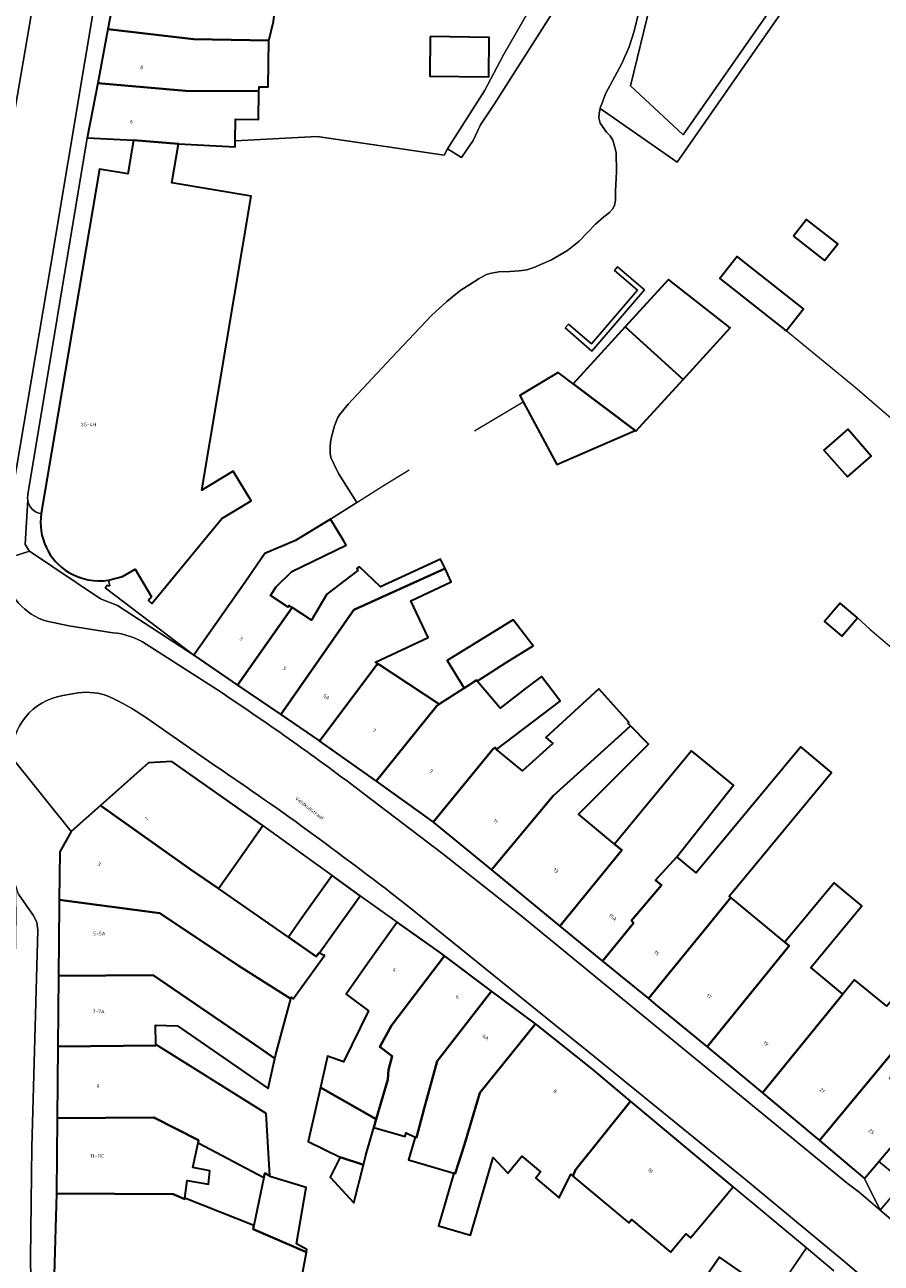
# Model space of a CAD drawing. Header units: metres. Extents: x 197700 to 204338, y 317132 to 325229.
# Tile 721 of 1056: x 202947 to 203032, y 318928 to 319051. Entities that reach past the tile are written whole.
import ezdxf
from ezdxf.enums import TextEntityAlignment as Align

# ---------------------------------------------------------------- set-up
doc = ezdxf.new("R2010")
doc.units = ezdxf.units.M
for name, color, linetype, lineweight in [('B-WE-GR-BEPLANTING_CULTUUR_HEESTERS-GV', 90, 'Continuous', 18), ('B-WE-IE-TERREINAFSCHEIDING_KUNSTMATIG_HEKWERK-G', 20, 'IE-TERREINAFSCHEIDING-KUNSTMATIG', 18), ('B-WE-IE-TERREINAFSCHEIDING_KUNSTMATIG_MUUR-G', 90, 'IE-TERREINAFSCHEIDING-KUNSTMATIG-DICHT', 18), ('B-WE-OG-BEBOUWING-GV', 7, 'Continuous', 35), ('B-WE-OG-BEBOUWING-T18', 10, 'Continuous', 18), ('B-WE-OG-TERREIN_CULTUURSCHEIDING-GV', 7, 'Continuous', 18), ('B-WE-OG-TERREIN_ERF-GV', 7, 'Continuous', 18), ('B-WE-OG-TOPOGRAFIE-T18', 10, 'Continuous', 18), ('B-WE-VH-VERHARDING_ASFALT-GV', 252, 'Continuous', 18), ('B-WE-VH-VERHARDING_BETONSTRAATSTEEN-GV', 252, 'Continuous', 18), ('B-WE-VH-VERHARDING_GESLOTEN-GV', 252, 'Continuous', 18), ('B-WE-VH-VERHARDING_TEGEL-GV', 252, 'Continuous', 18)]:
    doc.layers.add(name, color=color, linetype=linetype, lineweight=lineweight)
doc.styles.add('NLCS-ISO-M200-T18', font='NLCS-ISO.ttf', dxfattribs={"height": 0.36})
doc.linetypes.add('IE-TERREINAFSCHEIDING-KUNSTMATIG', pattern='A,4,[82,NLCS.SHX,S=0.75,R=90,X=0,Y=0],4,-2', length=10)
doc.linetypes.add('IE-TERREINAFSCHEIDING-KUNSTMATIG-DICHT', pattern='A,8,-1,[82,NLCS.SHX,S=0.75,R=90,X=0,Y=0],-1', length=10)

msp = doc.modelspace()

# ---------------------------------------------------------------- linework, layer by layer
at = {"layer": 'B-WE-GR-BEPLANTING_CULTUUR_HEESTERS-GV'}
for points in [[(203008.379, 319052.539), (203007.886, 319050.477), (203007.39, 319048.945), (203006.661, 319047.276), (203005.042, 319044.286), (203004.693, 319043.273), (203004.536, 319042.978), (203004.502, 319042.812), (203012.138, 319037.508), (203065.483, 319114.074)], [(203064.221, 319114.006), (203012.742, 319040.203), (203007.535, 319045.084), (203013.371, 319069.078)]]:
    msp.add_lwpolyline(points, dxfattribs=at)
msp.add_lwpolyline([(203001.04, 319021.069), (203003.696, 319018.789), (203008.905, 319024.862), (203006.248, 319027.141), (203005.922, 319026.761), (203008.199, 319024.808), (203003.642, 319019.495), (203001.366, 319021.448)], close=True, dxfattribs=at)
at = {"layer": 'B-WE-IE-TERREINAFSCHEIDING_KUNSTMATIG_HEKWERK-G'}
for points in [[(203030.009, 318992.34), (203031.251, 318991.228), (203034.086, 318988.798), (203041.693, 318998.01), (203042.411, 319003.501), (203042.664, 319004.543), (203035.053, 319010.645), (203029.743, 319015.21), (203022.966, 319020.784)], [(202992.072, 319010.885), (202996.88, 319013.764)]]:
    msp.add_lwpolyline(points, dxfattribs=at)
at = {"layer": 'B-WE-IE-TERREINAFSCHEIDING_KUNSTMATIG_MUUR-G'}
for points in [[(202947.8, 319004.568), (202953.682, 319039.906)], [(202968.347, 319039.605), (202976.457, 319040.055), (202983.225, 319039.06), (202989.044, 319038.195), (202989.372, 319038.841)], [(202980.389, 319003.771), (202982.935, 319005.399), (202985.573, 319007.005)], [(202977.792, 319002.111), (202980.389, 319003.771)]]:
    msp.add_lwpolyline(points, dxfattribs=at)
for points in [[(202947.776, 319004.025, -0.0879895), (202947.8, 319004.568)], [(202949.118, 319002.675, -0.3387761), (202947.776, 319004.025)]]:
    msp.add_lwpolyline(points, format="xyb", dxfattribs=at)
at = {"layer": 'B-WE-OG-BEBOUWING-GV'}
for points in [[(202956.794, 319056.347), (202955.72, 319050.674), (202964.219, 319049.686), (202971.674, 319049.573), (202971.694, 319049.656), (202972.129, 319051.434), (202972.511, 319054.573)], [(202955.72, 319050.674), (202954.709, 319045.331), (202963.406, 319044.57), (202970.67, 319044.551), (202970.704, 319044.971), (202971.62, 319044.96), (202971.674, 319049.573), (202964.219, 319049.686)], [(202987.664, 319049.943), (202987.617, 319046.013), (202993.473, 319045.944), (202993.52, 319049.873)], [(202962.727, 319039.331), (202968.341, 319039.037), (202968.347, 319039.605), (202968.367, 319041.764), (202970.644, 319041.743), (202970.67, 319044.551), (202963.406, 319044.57), (202954.709, 319045.331), (202953.682, 319039.906), (202958.268, 319039.668)], [(203023.667, 319030.168), (203026.748, 319027.744), (203028.061, 319029.412), (203024.98, 319031.836)], [(203022.966, 319020.784), (203024.677, 319022.956), (203018.091, 319028.142), (203016.38, 319025.97)], [(203012.726, 319015.97), (203017.39, 319021.095), (203011.285, 319025.891), (203006.999, 319021.181)], [(203012.726, 319015.97), (203006.999, 319021.181), (203001.853, 319015.527), (203007.98, 319010.904), (203008.062, 319010.845)], [(202996.88, 319013.764), (203000.207, 319007.551), (203007.98, 319010.904), (203001.853, 319015.527), (203000.34, 319016.669), (202996.555, 319014.372)], [(203029.025, 319006.306), (203031.383, 319008.378), (203029.047, 319011.037), (203026.689, 319008.965)], [(202977.792, 319002.111), (202974.321, 319000.004), (202971.267, 318998.724), (202969.319, 318995.887), (202964.233, 318988.634), (202968.571, 318985.675), (202973.985, 318993.377), (202973.699, 318993.566), (202973.585, 318993.394), (202971.835, 318994.551), (202972.398, 318995.402), (202973.939, 318996.943), (202979.35, 318999.548), (202979.076, 319000)], [(202984.339, 318996.135), (202982.74, 318995.401), (202980.654, 318997.412), (202980.406, 318997.223), (202980.493, 318997.037), (202977.43, 318994.696), (202975.9, 318992.11), (202973.985, 318993.377), (202968.571, 318985.675), (202972.847, 318982.759), (202980.093, 318993.126), (202989.136, 318997.24), (202988.7, 318998.172)], [(202982.54, 318987.763), (202982.243, 318987.959), (202987.458, 318990.395), (202985.759, 318994.032), (202989.761, 318995.901), (202989.136, 318997.24), (202980.093, 318993.126), (202972.847, 318982.759), (202976.641, 318980.172), (202976.703, 318980.128), (202982.344, 318987.658)], [(203030.009, 318992.34), (203028.304, 318993.801), (203026.752, 318991.99), (203028.457, 318990.529)], [(202992.327, 318986.07), (202995.2, 318987.91), (202997.866, 318989.557), (202997.728, 318989.738), (202995.889, 318992.163), (202989.345, 318988.119), (202991.041, 318985.376), (202992.254, 318986.18)], [(202982.314, 318976.152), (202988.316, 318983.64), (202988.548, 318983.788), (202982.54, 318987.763), (202982.344, 318987.658), (202976.703, 318980.128)], [(202988.548, 318983.788), (202988.316, 318983.64), (202982.314, 318976.152), (202987.917, 318972.134), (202987.971, 318972.09), (202993.911, 318979.368), (202994.093, 318979.509), (202994.248, 318979.308), (203000.558, 318984.096), (203000.299, 318984.437), (202998.702, 318986.542), (202997.128, 318985.348), (202994.602, 318983.386), (202992.327, 318986.07), (202992.254, 318986.18), (202991.041, 318985.376)], [(202994.093, 318979.509), (202993.911, 318979.368), (202987.971, 318972.09), (202993.73, 318967.357), (202999.849, 318974.709), (203006.629, 318980.83), (203007.528, 318981.63), (203007.278, 318981.88), (203007.372, 318982.021), (203004.374, 318985.294), (202999.122, 318980.484), (202999.818, 318979.906), (202996.827, 318977.167), (202994.248, 318979.308)], [(203000.518, 318961.786), (203006.666, 318969.316), (203005.919, 318969.926), (203002.357, 318972.883), (203009.317, 318979.841), (203007.528, 318981.63), (203006.629, 318980.83), (202999.849, 318974.709), (202993.73, 318967.357)], [(203012.121, 318968.663), (203009.985, 318966.358), (203010.588, 318965.846), (203007.626, 318962.359), (203007.829, 318962.087), (203004.756, 318958.328), (203009.32, 318954.604), (203015.306, 318961.982), (203017.465, 318964.637), (203017.301, 318964.773), (203027.456, 318977.005), (203024.391, 318979.55), (203014.034, 318967.075)], [(203004.756, 318958.328), (203007.829, 318962.087), (203007.626, 318962.359), (203010.588, 318965.846), (203009.985, 318966.358), (203012.121, 318968.663), (203017.746, 318975.758), (203014.253, 318978.61), (203013.582, 318979.157), (203005.919, 318969.926), (203006.666, 318969.316), (203000.518, 318961.786)], [(202955.001, 318973.761), (202963.863, 318967.446), (202966.676, 318965.517), (202966.845, 318965.757), (202968.189, 318967.666), (202971.067, 318971.754), (202962.059, 318978.097), (202959.755, 318977.966)], [(202952.077, 318971.174), (202950.973, 318969.169), (202950.903, 318964.406), (202960.858, 318963.084), (202968.618, 318957.885), (202973.861, 318954.601), (202973.897, 318954.735), (202974.087, 318954.572), (202977.189, 318958.881), (202976.667, 318959.096), (202976.617, 318959.117), (202976.371, 318958.778), (202973.623, 318960.688), (202966.676, 318965.517), (202963.863, 318967.446), (202955.001, 318973.761)], [(202977.965, 318966.795), (202975.044, 318962.736), (202973.623, 318960.688), (202976.371, 318958.778), (202976.617, 318959.117), (202976.667, 318959.096), (202977.819, 318960.739), (202980.74, 318964.797)], [(203023.247, 318959.845), (203015.113, 318949.815), (203020.593, 318945.278), (203028.57, 318955.041), (203025.379, 318957.69), (203030.455, 318963.804), (203027.705, 318966.087), (203022.814, 318960.196)], [(202950.903, 318964.406), (202950.896, 318963.946), (202950.834, 318956.857), (202960.193, 318956.943), (202970.335, 318950.019), (202972.267, 318948.683), (202972.328, 318948.962), (202973.861, 318954.601), (202968.618, 318957.885), (202960.858, 318963.084)], [(203015.113, 318949.815), (203023.247, 318959.845), (203022.814, 318960.196), (203017.465, 318964.637), (203015.306, 318961.982), (203009.32, 318954.604), (203010.012, 318954.039)], [(202981.5, 318958.114), (202979.329, 318955.052), (202981.568, 318953.402), (202979.063, 318948.331), (202977.494, 318948.919), (202976.788, 318945.783), (202982.328, 318942.651), (202983.458, 318946.605), (202983.521, 318947.552), (202983.9, 318948.893), (202982.679, 318949.83), (202983.831, 318951.942), (202989.071, 318958.859), (202988.687, 318959.147), (202984.392, 318962.192)], [(202986.312, 318940.84), (202987.058, 318943.71), (202988.356, 318948.416), (202993.759, 318955.343), (202989.071, 318958.859), (202983.831, 318951.942), (202982.679, 318949.83), (202983.9, 318948.893), (202983.521, 318947.552), (202983.458, 318946.605), (202982.328, 318942.651), (202982.094, 318941.843), (202985.183, 318940.941), (202985.291, 318941.31), (202986.163, 318940.879)], [(202972.267, 318948.683), (202970.335, 318950.019), (202960.193, 318956.943), (202950.834, 318956.857), (202950.773, 318949.874), (202960.48, 318949.945), (202960.477, 318950.059), (202960.432, 318951.977), (202962.621, 318951.911), (202971.614, 318945.712)], [(203028.57, 318955.041), (203020.593, 318945.278), (203021.224, 318944.755), (203026.249, 318940.533), (203038.799, 318955.677), (203038.531, 318955.9), (203037.257, 318954.626), (203036.338, 318955.389), (203035.511, 318954.393), (203034.242, 318955.446), (203032.919, 318953.852), (203029.711, 318956.477)], [(202988.356, 318948.416), (202987.058, 318943.71), (202986.312, 318940.84), (202986.163, 318940.879), (202985.503, 318938.621), (202990.02, 318937.301), (202990.137, 318937.264), (202991.055, 318940.162), (202992.573, 318945.27), (202998.089, 318952.095), (202993.759, 318955.343)], [(203033.24, 318946.711), (203035.022, 318948.857), (203036.21, 318947.871), (203038.744, 318950.923), (203041.83, 318948.361), (203044.189, 318951.203), (203038.799, 318955.677), (203026.249, 318940.533), (203030.726, 318936.771), (203032.14, 318938.449), (203036.668, 318943.823)], [(203007.518, 318944.436), (203003.749, 318947.606), (202998.224, 318951.994), (202998.089, 318952.095), (202992.573, 318945.27), (202991.055, 318940.162), (202990.137, 318937.264), (202990.02, 318937.301), (202988.501, 318932.1), (202991.671, 318931.174), (202993.914, 318938.851), (202995.347, 318937.309), (202996.748, 318938.987), (202998.596, 318937.444), (202998.122, 318936.798), (203000.445, 318934.859), (203001.6, 318937.197), (203001.802, 318937.028), (203002.079, 318937.65), (203007.406, 318944.299)], [(202971.174, 318936.868), (202971.264, 318937.298), (202971.769, 318937.044), (202971.41, 318943.216), (202960.477, 318950.059), (202960.48, 318949.945), (202950.773, 318949.874), (202950.706, 318942.751), (202960.285, 318942.822), (202964.714, 318940.593), (202964.653, 318940.3)], [(202976.788, 318945.783), (202975.588, 318940.448), (202978.739, 318938.891), (202981.061, 318938.133), (202981.304, 318939.109), (202982.094, 318941.843), (202982.328, 318942.651)], [(203014.509, 318932.144), (203017.684, 318935.945), (203007.518, 318944.436), (203007.406, 318944.299), (203002.079, 318937.65), (203001.802, 318937.028), (203007.348, 318932.398), (203007.612, 318932.715), (203011.477, 318929.488), (203012.999, 318931.31), (203013.465, 318930.894)], [(202963.361, 318934.825), (202963.572, 318936.566), (202965.678, 318936.233), (202965.827, 318937.54), (202964.144, 318937.865), (202964.653, 318940.3), (202964.714, 318940.593), (202960.285, 318942.822), (202950.706, 318942.751), (202950.636, 318935.345), (202950.634, 318935.29), (202962.201, 318935.242), (202963.349, 318934.725)], [(202981.061, 318938.133), (202978.739, 318938.891), (202977.755, 318936.899), (202980.113, 318934.361)], [(202971.174, 318936.868), (202970.179, 318932.107), (202970.109, 318931.774), (202975.396, 318929.491), (202975.443, 318929.748), (202974.407, 318930.31), (202975.359, 318935.881), (202971.772, 318936.988), (202971.769, 318937.044), (202971.264, 318937.298)], [(202975.396, 318929.491), (202970.109, 318931.774), (202970.179, 318932.107), (202963.361, 318934.825), (202963.349, 318934.725), (202962.201, 318935.242), (202950.634, 318935.29), (202950.333, 318924.95), (202950.336, 318924.607), (202960.006, 318924.981), (202966.143, 318923.845), (202974.156, 318922.368), (202974.224, 318923.109)], [(203021.772, 318925.23), (203016.338, 318928.989), (203013.493, 318924.877), (203010.048, 318919.898), (203015.377, 318916.24), (203015.496, 318916.159), (203018.927, 318921.118)]]:
    msp.add_lwpolyline(points, close=True, dxfattribs=at)
msp.add_lwpolyline([(202955.795, 318996.064), (202957.184, 318996.447), (202958.441, 318997.153), (202960.036, 318994.419), (202959.753, 318994.054), (202960.085, 318993.78), (202967.024, 319002.188), (202968.508, 319003.087), (202969.939, 319003.954), (202968.145, 319006.886), (202965.032, 319004.981), (202965.83, 319009.709), (202969.935, 319034.134), (202962.075, 319035.456), (202962.727, 319039.331), (202958.268, 319039.668), (202957.704, 319036.335), (202954.894, 319036.811), (202949.118, 319002.675)], dxfattribs=at)
for points in [[(202949.118, 319002.675, 0.3071673), (202951.866, 318996.845)], [(202951.866, 318996.845, 0.1729163), (202955.795, 318996.064)]]:
    msp.add_lwpolyline(points, format="xyb", dxfattribs=at)
at = {"layer": 'B-WE-OG-TERREIN_CULTUURSCHEIDING-GV'}
msp.add_lwpolyline([(203012.223, 319124.018), (203012.304, 319107.398), (203018.042, 319101.948), (203019.332, 319098.3), (203019.429, 319097.455), (203019.207, 319093.072), (203013.371, 319069.078), (203007.535, 319045.084), (203012.742, 319040.203), (203064.221, 319114.006), (203045.327, 319135.693)], close=True, dxfattribs=at)
at = {"layer": 'B-WE-OG-TERREIN_ERF-GV'}
for points in [[(203065.483, 319114.074), (203012.138, 319037.508), (203004.502, 319042.812), (203004.401, 319042.329), (203004.375, 319041.885), (203004.519, 319041.359), (203005.156, 319040.465), (203005.503, 319040.105), (203005.768, 319039.678), (203005.944, 319039.097), (203006.086, 319038.473), (203006.121, 319036.561), (203006.044, 319034.669), (203006.021, 319033.735), (203005.948, 319033.225), (203005.743, 319032.852), (203005.436, 319032.514), (203004.874, 319032.071), (203004.053, 319031.356), (203002.428, 319029.688), (203001.286, 319028.76), (202999.68, 319027.814), (202997.944, 319027.08), (202997.247, 319026.823), (202996.499, 319026.723), (202995.576, 319026.675), (202994.46, 319026.638), (202993.75, 319026.5), (202993.251, 319026.383), (202992.525, 319025.959), (202991.588, 319025.364), (202990.72, 319024.81), (202990.232, 319024.467), (202989.331, 319023.708), (202987.836, 319022.333), (202983.825, 319018.104), (202979.536, 319013.509), (202978.675, 319012.476), (202978.48, 319012.125), (202978.194, 319011.371), (202977.859, 319010.162), (202977.797, 319009.725), (202977.767, 319009.367), (202977.765, 319008.667), (202977.825, 319008.238), (202978.141, 319007.552), (202978.588, 319006.646), (202980.389, 319003.771), (202977.792, 319002.111), (202979.076, 319000), (202979.35, 318999.548), (202973.939, 318996.943), (202972.398, 318995.402), (202971.835, 318994.551), (202973.585, 318993.394), (202973.699, 318993.566), (202973.985, 318993.377), (202975.9, 318992.11), (202977.43, 318994.696), (202980.493, 318997.037), (202980.406, 318997.223), (202980.654, 318997.412), (202982.74, 318995.401), (202984.339, 318996.135), (202988.7, 318998.172), (202989.136, 318997.24), (202989.761, 318995.901), (202985.759, 318994.032), (202987.458, 318990.395), (202982.243, 318987.959), (202982.54, 318987.763), (202988.548, 318983.788), (202991.041, 318985.376), (202989.345, 318988.119), (202995.889, 318992.163), (202997.728, 318989.738), (202997.866, 318989.557), (202995.2, 318987.91), (202992.327, 318986.07), (202994.602, 318983.386), (202997.128, 318985.348), (202998.702, 318986.542), (203000.299, 318984.437), (203000.558, 318984.096), (202994.248, 318979.308), (202996.827, 318977.167), (202999.818, 318979.906), (202999.122, 318980.484), (203004.374, 318985.294), (203007.372, 318982.021), (203007.278, 318981.88), (203007.528, 318981.63), (203009.317, 318979.841), (203002.357, 318972.883), (203005.919, 318969.926), (203013.582, 318979.157), (203014.253, 318978.61), (203017.746, 318975.758), (203012.121, 318968.663), (203014.034, 318967.075), (203024.391, 318979.55), (203027.456, 318977.005), (203017.301, 318964.773), (203017.465, 318964.637), (203022.814, 318960.196), (203027.705, 318966.087), (203030.455, 318963.804), (203025.379, 318957.69), (203028.57, 318955.041), (203029.711, 318956.477), (203032.919, 318953.852)], [(202972.129, 319051.434), (202971.694, 319049.656), (202971.674, 319049.573), (202971.62, 319044.96), (202970.704, 319044.971), (202970.67, 319044.551), (202970.644, 319041.743), (202968.367, 319041.764), (202968.347, 319039.605), (202976.457, 319040.055), (202983.225, 319039.06), (202989.044, 319038.195), (202989.372, 319038.841), (202993.056, 319044.563), (202994.944, 319048.133), (202998.845, 319054.949)], [(202998.845, 319054.949), (202994.944, 319048.133), (202993.056, 319044.563), (202989.372, 319038.841), (202990.768, 319037.968), (202991.936, 319039.664), (202992.666, 319041.208), (202994.037, 319043.281), (203000.114, 319052.828)], [(202949.118, 319002.675), (202954.894, 319036.811), (202957.704, 319036.335), (202958.268, 319039.668), (202953.682, 319039.906), (202947.8, 319004.568)], [(202947.776, 319004.025), (202947.507, 318999.599), (202947.955, 318998.957), (202954.985, 318994.217), (202956.684, 318993.554), (202964.233, 318988.634), (202955.461, 318995.334), (202955.639, 318995.588), (202955.765, 318995.507), (202955.903, 318995.518), (202955.795, 318996.064)], [(203013.493, 318924.877), (203016.338, 318928.989), (203021.772, 318925.23), (203024.965, 318929.901), (203017.684, 318935.945), (203014.509, 318932.144), (203013.465, 318930.894), (203012.999, 318931.31), (203011.477, 318929.488), (203007.612, 318932.715), (203007.348, 318932.398), (203001.802, 318937.028), (203001.6, 318937.197), (203000.445, 318934.859), (202998.122, 318936.798), (202998.596, 318937.444), (202996.748, 318938.987), (202995.347, 318937.309), (202993.914, 318938.851), (202991.671, 318931.174), (202988.501, 318932.1), (202990.02, 318937.301), (202985.503, 318938.621), (202986.163, 318940.879), (202985.291, 318941.31), (202985.183, 318940.941), (202982.094, 318941.843), (202981.304, 318939.109), (202981.061, 318938.133), (202980.113, 318934.361), (202977.755, 318936.899), (202978.739, 318938.891), (202975.588, 318940.448), (202976.788, 318945.783), (202977.494, 318948.919), (202979.063, 318948.331), (202981.568, 318953.402), (202979.329, 318955.052), (202981.5, 318958.114), (202984.392, 318962.192), (202980.74, 318964.797), (202977.819, 318960.739), (202976.667, 318959.096), (202977.189, 318958.881), (202974.087, 318954.572), (202973.897, 318954.735), (202973.861, 318954.601), (202972.328, 318948.962), (202972.267, 318948.683), (202971.614, 318945.712), (202962.621, 318951.911), (202960.432, 318951.977), (202960.477, 318950.059), (202971.41, 318943.216), (202971.769, 318937.044), (202971.772, 318936.988), (202975.359, 318935.881), (202974.407, 318930.31), (202975.443, 318929.748), (202975.396, 318929.491), (202974.224, 318923.109)], [(203036.668, 318943.823), (203032.14, 318938.449), (203033.265, 318937.554)]]:
    msp.add_lwpolyline(points, dxfattribs=at)
for points in [[(202987.664, 319049.943), (202993.52, 319049.873), (202993.473, 319045.944), (202987.617, 319046.013)], [(203023.667, 319030.168), (203024.98, 319031.836), (203028.061, 319029.412), (203026.748, 319027.744)], [(203022.966, 319020.784), (203016.38, 319025.97), (203018.091, 319028.142), (203024.677, 319022.956)], [(203001.366, 319021.448), (203003.642, 319019.495), (203008.199, 319024.808), (203005.922, 319026.761), (203006.248, 319027.141), (203008.905, 319024.862), (203003.696, 319018.789), (203001.04, 319021.069)], [(203007.98, 319010.904), (203000.207, 319007.551), (202996.88, 319013.764), (202996.555, 319014.372), (203000.34, 319016.669), (203001.853, 319015.527), (203006.999, 319021.181), (203011.285, 319025.891), (203017.39, 319021.095), (203012.726, 319015.97), (203008.062, 319010.845)], [(203026.689, 319008.965), (203029.047, 319011.037), (203031.383, 319008.378), (203029.025, 319006.306)], [(203028.304, 318993.801), (203030.009, 318992.34), (203028.457, 318990.529), (203026.752, 318991.99)], [(202975.044, 318962.736), (202977.965, 318966.795), (202971.067, 318971.754), (202968.189, 318967.666), (202966.845, 318965.757), (202966.676, 318965.517), (202973.623, 318960.688)], [(202970.179, 318932.107), (202971.174, 318936.868), (202964.653, 318940.3), (202964.144, 318937.865), (202965.827, 318937.54), (202965.678, 318936.233), (202963.572, 318936.566), (202963.361, 318934.825)]]:
    msp.add_lwpolyline(points, close=True, dxfattribs=at)
for points in [[(202947.8, 319004.568, 0.0879895), (202947.776, 319004.025)], [(202949.118, 319002.675, -0.3387761), (202947.776, 319004.025)], [(202947.776, 319004.025, 0.3387761), (202949.118, 319002.675)], [(202951.866, 318996.845, -0.3071673), (202949.118, 319002.675)], [(202955.795, 318996.064, -0.1729163), (202951.866, 318996.845)]]:
    msp.add_lwpolyline(points, format="xyb", dxfattribs=at)
at = {"layer": 'B-WE-VH-VERHARDING_ASFALT-GV'}
for points in [[(202945.484, 319000.179), (202950.076, 319027.34), (202956.859, 319068.057), (202957.214, 319069.97), (202957.613, 319071.875), (202964.965, 319102.455)], [(202950.616, 319066.737), (202946.375, 319041.854), (202945.869, 319039.387), (202945.248, 319036.948), (202943.475, 319030.25), (202943.291, 319029.186), (202941.472, 319020.443), (202937.059, 318997.876), (202945.39, 318998.134)], [(202956.198, 318990.874), (202951.858, 318991.563), (202949.665, 318992.02)], [(202966.943, 318984.965), (202959.52, 318989.745)], [(202951.245, 318984.65), (202952.77, 318984.903)], [(202959.347, 318982.557), (202966.355, 318977.685)], [(202985.534, 318963.716), (203000, 318952.054), (203003.368, 318949.338), (203018.768, 318936.819), (203028.605, 318928.653), (203035.404, 318922.861), (203039.418, 318927.556), (203037.014, 318929.607), (203032.267, 318933.657), (203030.186, 318935.433), (203029.011, 318936.324), (202996.645, 318962.834), (202988.907, 318968.964), (202981.055, 318974.948)]]:
    msp.add_lwpolyline(points, dxfattribs=at)
for points in [[(202949.665, 318992.02, -0.3030437), (202945.538, 318996.86)], [(202959.52, 318989.745, 0.1201448), (202956.198, 318990.874)], [(202946.186, 318978.512, -0.3716176), (202951.245, 318984.65)], [(202952.77, 318984.903, -0.1354834), (202955.867, 318984.531)], [(202955.867, 318984.531, -0.040737), (202959.347, 318982.557)], [(202981.055, 318974.948, 0.0151206), (202966.943, 318984.965)], [(202966.355, 318977.685, -0.0181303), (202985.534, 318963.716)]]:
    msp.add_lwpolyline(points, format="xyb", dxfattribs=at)
at = {"layer": 'B-WE-VH-VERHARDING_BETONSTRAATSTEEN-GV'}
for points in [[(202946.515, 318965.997), (202946.589, 318962.962), (202946.515, 318958.34), (202946.226, 318947.853), (202945.97, 318934.389), (202946.014, 318920.924), (202946.31, 318911.157), (202946.348, 318910.692), (202946.532, 318911.028), (202948.054, 318912.68), (202948.275, 318913.016), (202948.358, 318913.402), (202948.21, 318918.416), (202948.05, 318928.893), (202948.183, 318939.895), (202948.766, 318961.404), (202948.682, 318962.187), (202948.33, 318962.892), (202946.868, 318964.96)], [(203037.014, 318929.607), (203041.13, 318934.476), (203036.394, 318938.54), (203032.267, 318933.657)]]:
    msp.add_lwpolyline(points, close=True, dxfattribs=at)
at = {"layer": 'B-WE-VH-VERHARDING_GESLOTEN-GV'}
for points in [[(203000.114, 319052.828), (202994.037, 319043.281), (202992.666, 319041.208), (202991.936, 319039.664), (202990.768, 319037.968), (202989.372, 319038.841), (202989.044, 319038.195), (202983.225, 319039.06), (202976.457, 319040.055), (202968.347, 319039.605), (202968.341, 319039.037), (202962.727, 319039.331), (202962.075, 319035.456), (202969.935, 319034.134), (202965.83, 319009.709), (202965.032, 319004.981), (202968.145, 319006.886), (202969.939, 319003.954), (202968.508, 319003.087), (202967.024, 319002.188), (202960.085, 318993.78), (202959.753, 318994.054), (202960.036, 318994.419), (202958.441, 318997.153), (202957.184, 318996.447), (202955.795, 318996.064), (202955.903, 318995.518), (202955.765, 318995.507), (202955.639, 318995.588), (202955.461, 318995.334), (202964.233, 318988.634), (202969.319, 318995.887), (202971.267, 318998.724), (202974.321, 319000.004), (202977.792, 319002.111), (202980.389, 319003.771), (202978.588, 319006.646), (202978.141, 319007.552), (202977.825, 319008.238), (202977.765, 319008.667), (202977.767, 319009.367), (202977.797, 319009.725), (202977.859, 319010.162), (202978.194, 319011.371), (202978.48, 319012.125), (202978.675, 319012.476), (202979.536, 319013.509), (202983.825, 319018.104), (202987.836, 319022.333), (202989.331, 319023.708), (202990.232, 319024.467), (202990.72, 319024.81), (202991.588, 319025.364), (202992.525, 319025.959), (202993.251, 319026.383), (202993.75, 319026.5), (202994.46, 319026.638), (202995.576, 319026.675), (202996.499, 319026.723), (202997.247, 319026.823), (202997.944, 319027.08), (202999.68, 319027.814), (203001.286, 319028.76), (203002.428, 319029.688), (203004.053, 319031.356), (203004.874, 319032.071), (203005.436, 319032.514), (203005.743, 319032.852), (203005.948, 319033.225), (203006.021, 319033.735), (203006.044, 319034.669), (203006.121, 319036.561), (203006.086, 319038.473), (203005.944, 319039.097), (203005.768, 319039.678), (203005.503, 319040.105), (203005.156, 319040.465), (203004.519, 319041.359), (203004.375, 319041.885), (203004.401, 319042.329), (203004.502, 319042.812), (203004.536, 319042.978), (203004.693, 319043.273), (203005.042, 319044.286), (203006.661, 319047.276), (203007.39, 319048.945), (203007.886, 319050.477), (203008.379, 319052.539)], [(203027.684, 318927.644), (203024.965, 318929.901), (203021.772, 318925.23)]]:
    msp.add_lwpolyline(points, dxfattribs=at)
at = {"layer": 'B-WE-VH-VERHARDING_TEGEL-GV'}
for points in [[(202954.709, 319045.331), (202955.72, 319050.674), (202956.794, 319056.347), (202957.397, 319060.594), (202958.083, 319065.429), (202958.289, 319066.879), (202959.643, 319072.561), (202960.97, 319078.129), (202961.088, 319078.623), (202962.316, 319083.639), (202963.863, 319089.962), (202963.935, 319089.944), (202964.626, 319092.836), (202965.07, 319094.695), (202968.115, 319107.43), (202969.363, 319108.984), (202970.613, 319110.539), (202967.105, 319110.283)], [(202966.409, 319108.459), (202964.965, 319102.455), (202957.613, 319071.875), (202957.214, 319069.97), (202956.859, 319068.057), (202950.076, 319027.34), (202945.484, 319000.179)], [(202939.365, 319020.79), (202937.514, 319012.588), (202936.735, 319006.965), (202936.116, 319003.799), (202934.696, 318996.541), (202937.059, 318997.876), (202941.472, 319020.443), (202943.291, 319029.186), (202943.475, 319030.25), (202945.248, 319036.948), (202945.869, 319039.387), (202946.375, 319041.854), (202950.616, 319066.737)], [(202947.8, 319004.568), (202953.682, 319039.906), (202954.709, 319045.331)], [(202945.39, 318998.134), (202947.955, 318998.957), (202947.507, 318999.599), (202947.776, 319004.025)], [(203032.267, 318933.657), (203030.726, 318936.771), (203026.249, 318940.533), (203021.224, 318944.755), (203020.593, 318945.278), (203015.113, 318949.815), (203010.012, 318954.039), (203009.32, 318954.604), (203004.756, 318958.328), (203000.518, 318961.786), (202993.73, 318967.357), (202987.971, 318972.09), (202987.917, 318972.134), (202982.314, 318976.152), (202976.703, 318980.128), (202976.641, 318980.172), (202972.847, 318982.759), (202968.571, 318985.675), (202964.233, 318988.634), (202956.684, 318993.554), (202954.985, 318994.217), (202947.955, 318998.957), (202945.39, 318998.134), (202945.538, 318996.86)], [(202949.665, 318992.02), (202951.858, 318991.563), (202956.198, 318990.874)], [(202959.52, 318989.745), (202966.943, 318984.965)], [(202952.77, 318984.903), (202951.245, 318984.65)], [(202966.355, 318977.685), (202959.347, 318982.557)], [(202946.186, 318978.512), (202952.077, 318971.174), (202955.001, 318973.761), (202959.755, 318977.966), (202962.059, 318978.097), (202971.067, 318971.754), (202977.965, 318966.795), (202980.74, 318964.797), (202984.392, 318962.192), (202988.687, 318959.147), (202989.071, 318958.859), (202993.759, 318955.343), (202998.089, 318952.095), (202998.224, 318951.994), (203003.749, 318947.606), (203007.518, 318944.436), (203017.684, 318935.945), (203024.965, 318929.901), (203027.684, 318927.644)], [(202950.333, 318924.95), (202950.634, 318935.29), (202950.636, 318935.345), (202950.706, 318942.751), (202950.773, 318949.874), (202950.834, 318956.857), (202950.896, 318963.946), (202950.903, 318964.406), (202950.973, 318969.169), (202952.077, 318971.174), (202946.186, 318978.512)], [(202981.055, 318974.948), (202988.907, 318968.964), (202996.645, 318962.834), (203029.011, 318936.324), (203030.186, 318935.433), (203032.267, 318933.657)], [(202946.868, 318964.96), (202948.33, 318962.892), (202948.682, 318962.187), (202948.766, 318961.404), (202948.183, 318939.895), (202948.05, 318928.893), (202948.21, 318918.416), (202948.358, 318913.402), (202948.275, 318913.016), (202948.054, 318912.68), (202946.532, 318911.028)], [(203035.404, 318922.861), (203028.605, 318928.653), (203018.768, 318936.819), (203003.368, 318949.338), (203000, 318952.054), (202985.534, 318963.716)], [(203033.265, 318937.554), (203032.14, 318938.449), (203030.726, 318936.771), (203032.267, 318933.657), (203036.394, 318938.54)]]:
    msp.add_lwpolyline(points, dxfattribs=at)
for points in [[(202947.776, 319004.025, -0.0879895), (202947.8, 319004.568)], [(202945.538, 318996.86, 0.3030437), (202949.665, 318992.02)], [(202956.198, 318990.874, -0.1201448), (202959.52, 318989.745)], [(202951.245, 318984.65, 0.3716176), (202946.186, 318978.512)], [(202955.867, 318984.531, 0.1354834), (202952.77, 318984.903)], [(202959.347, 318982.557, 0.040737), (202955.867, 318984.531)], [(202966.943, 318984.965, -0.0151206), (202981.055, 318974.948)], [(202985.534, 318963.716, 0.0181303), (202966.355, 318977.685)]]:
    msp.add_lwpolyline(points, format="xyb", dxfattribs=at)

# ---------------------------------------------------------------- texts
at = {"layer": 'B-WE-OG-BEBOUWING-T18', "style": 'NLCS-ISO-M200-T18'}
for s, rotation, p in [('8', 349.3, (202959.075, 319046.892)), ('6', 349.3, (202958.058, 319041.515)), ('3', 325.7, (202968.931, 318990.272)), ('5', 325.8, (202973.237, 318987.334)), ('5A', 325.8, (202977.379, 318984.51)), ('7', 324.7, (202982.134, 318981.182)), ('9', 324.4, (202987.771, 318977.161)), ('1', 41.4, (202959.555, 318972.449)), ('11', 320.6, (202994.152, 318972.187)), ('3', 331.2, (202954.859, 318967.933)), ('13', 320.7, (203000.123, 318967.285)), ('15A', 320.8, (203005.764, 318962.668)), ('5-5A', 359.5, (202954.871, 318961.047)), ('15', 320.8, (203010.111, 318959.121)), ('4', 324.7, (202984.128, 318957.476)), ('17', 320.4, (203015.309, 318954.846)), ('7-7A', 359.5, (202954.803, 318953.331)), ('6A', 323.2, (202993.175, 318950.781)), ('19', 320.4, (203020.945, 318950.179)), ('9', 359.5, (202954.736, 318945.922)), ('8', 321.6, (203000.056, 318945.431)), ('21', 320, (203026.533, 318945.519)), ('23', 320, (203031.383, 318941.443)), ('11-11C', 359.5, (202954.671, 318939.01)), ('10', 320.2, (203009.495, 318937.573))]:
    msp.add_text(s, height=0.36, rotation=rotation, dxfattribs=at).set_placement(p, align=Align.MIDDLE)
for s, p in [('2G-4H', (202953.807, 319011.494)), ('6', (202990.359, 318954.768))]:
    msp.add_text(s, height=0.36, dxfattribs=at).set_placement(p, align=Align.MIDDLE)
at = {"layer": 'B-WE-OG-TOPOGRAFIE-T18', "style": 'NLCS-ISO-M200-T18'}
msp.add_text('Veldkuilstraat', height=0.36, rotation=322.4, dxfattribs=at).set_placement((202975.71, 318973.472), align=Align.MIDDLE)

doc.saveas('drawing.dxf')
